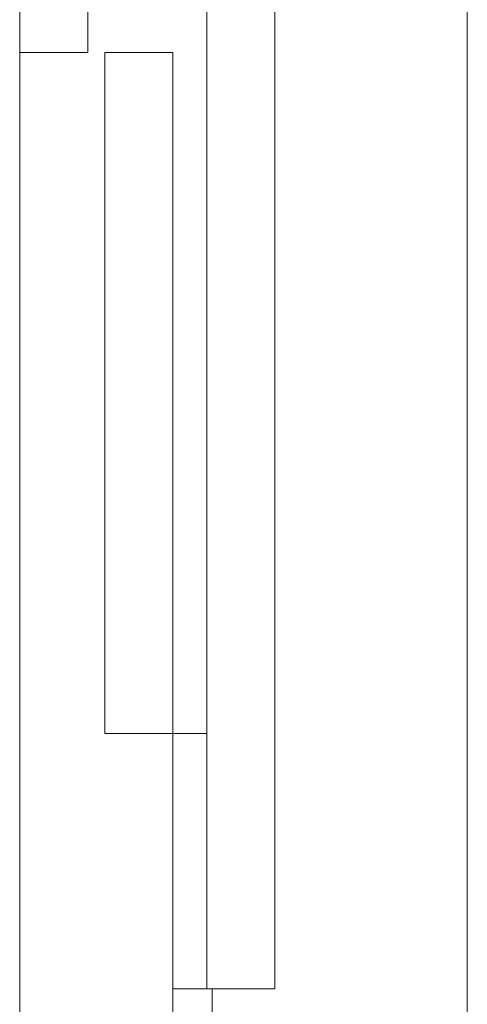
# Model space of a CAD drawing. Header units: millimetres. Extents: x 321 to 585, y -277 to 9.
# Tile 627 of 656: x 396.271 to 396.798, y -127.502 to -126.345. Entities that reach past the tile are written whole.
import ezdxf

# ---------------------------------------------------------------- set-up
doc = ezdxf.new("R2010")
doc.units = ezdxf.units.MM
doc.header["$MEASUREMENT"] = 0
doc.layers.add('IFC-Elemento construtivo genérico-Contorno', color=253, linetype='Continuous', lineweight=5)
doc.layers.add('IFC-Viga-Contorno', color=66, linetype='Continuous', lineweight=5)

msp = doc.modelspace()

# ---------------------------------------------------------------- linework, layer by layer
at = {"layer": 'IFC-Elemento construtivo genérico-Contorno', "lineweight": 5}
for p, q in [((396.5714, -127.2234), (396.5714, -125.2836)), ((396.4914, -127.4836), (396.4914, -125.5438)), ((396.2714, -126.3836), (396.2714, -125.5836)), ((396.3514, -126.3836), (396.3514, -125.5836)), ((396.2714, -126.3836), (396.3514, -126.3836)), ((396.2714, -128.1336), (396.2714, -126.3836)), ((396.3714, -126.3836), (396.4514, -126.3836)), ((396.3714, -127.1836), (396.3714, -126.3836)), ((396.4514, -127.1836), (396.4514, -126.3836)), ((396.3714, -127.1836), (396.4514, -127.1836)), ((396.4514, -127.4836), (396.4514, -127.1836)), ((396.4514, -127.1836), (396.4914, -127.1836)), ((396.5714, -127.4836), (396.5714, -127.1836)), ((396.5714, -127.4836), (396.5714, -127.2234)), ((396.4514, -128.1336), (396.4514, -127.4836)), ((396.4514, -127.4836), (396.4914, -127.4836)), ((396.4914, -127.4836), (396.5009, -127.4836)), ((396.5009, -127.4836), (396.5714, -127.4836))]:
    msp.add_line(p, q, dxfattribs=at)
at = {"layer": 'IFC-Viga-Contorno', "color": 7, "lineweight": 5}
for p, q in [((396.7975, -128.4338), (396.7975, -124.1838)), ((396.4975, -128.3633), (396.4975, -127.4836))]:
    msp.add_line(p, q, dxfattribs=at)

doc.saveas('drawing.dxf')
